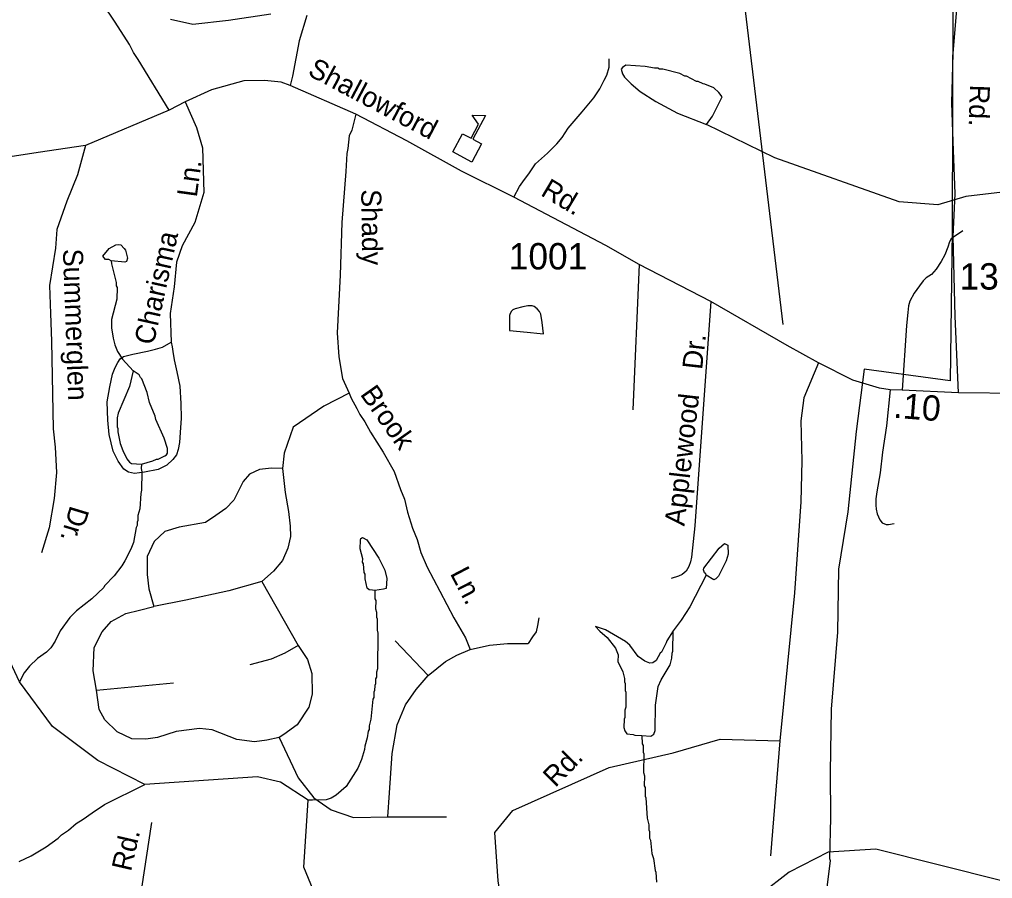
# Model space of a CAD drawing. Extents: x 1547597 to 1699558, y 810033 to 920809.
# Drawn here: x 1586678 to 1591291, y 854864 to 858935 of the extents above; entities that cross this region are included whole.
import ezdxf

# ---------------------------------------------------------------- set-up
doc = ezdxf.new("R2010")
doc.units = 0
for name, color, linetype in [('Exist Boundary Political City Limit New', 7, 'Continuous'), ('Exist Cultural Educational Facility High CELL', 7, 'Continuous'), ('Exist Hydrographic Creek Single Shore', 7, 'Continuous'), ('Exist Hydrographic Misc Water Feature', 7, 'Continuous'), ('Exist Road Non-System Type 51', 7, 'Continuous'), ('Exist Road Non-System Type 51 Label', 7, 'Continuous'), ('Exist Road Secondary Mileage Hundredths English Label', 7, 'Continuous'), ('Exist Road Secondary Type 51 Attributed', 7, 'Continuous'), ('Exist Road Secondary Type 51 Label', 7, 'Continuous'), ('Exist Road Secondary Type 51 Number Label', 7, 'Continuous'), ('Exist Utilities Electrical Transmission Line', 7, 'Continuous'), ('Map Preparation Boundary City Limit Buffer Line', 7, 'Continuous')]:
    doc.layers.add(name, color=color, linetype=linetype)

msp = doc.modelspace()

# ---------------------------------------------------------------- linework, layer by layer
at = {"layer": 'Exist Boundary Political City Limit New'}
msp.add_lwpolyline([(1591103.5, 859046.8), (1591099.3, 857935.2), (1591090.8, 857222.8), (1590682.1, 857277.5), (1590645.4, 856982), (1590604.7, 856601.8), (1590560.5, 856330.5), (1590555.9, 856031.6), (1590527.1, 855666.4), (1590521.4, 855367.8), (1590522.7, 855151.6), (1590518.7, 854958), (1590521.8, 854949.7), (1590491.8, 854706.8)], dxfattribs=at)
at = {"layer": 'Exist Cultural Educational Facility High CELL'}
msp.add_lwpolyline([(1588732.6, 858307.3), (1588778.8, 858393.6), (1588819.4, 858371.9), (1588854.8, 858438.2), (1588824.7, 858481.7), (1588888.4, 858480.8), (1588827.9, 858367.4), (1588868.5, 858345.7), (1588822.3, 858259.3)], close=True, dxfattribs=at)
at = {"layer": 'Exist Hydrographic Creek Single Shore'}
msp.add_lwpolyline([(1591335.6, 854853.2), (1590737.6, 855003.3), (1590512.5, 854988.1), (1590327.6, 854893.4), (1589789.5, 854476.2), (1589550.3, 854363.9), (1589335.6, 854236.4), (1588772.6, 854038.5), (1588655.6, 854040.9), (1588457.6, 854143.4), (1588261.6, 854462.5), (1588147.6, 854622.4), (1588026.6, 854917), (1588047.6, 855235), (1587915.5, 855319.8), (1587807.6, 855344.9), (1587273.5, 855309.8), (1587050.5, 855422.7), (1586835.5, 855584.6), (1586679.3, 855795.9), (1586623.5, 855913.9)], dxfattribs=at)
at = {"layer": 'Exist Hydrographic Misc Water Feature'}
for points in [[(1589964.4, 858476.8), (1590009.2, 858568.4), (1589993.5, 858588.4), (1589969.8, 858610.7), (1589928, 858629.2), (1589920, 858629.4), (1589896.1, 858641.7), (1589888.1, 858641.8), (1589840.5, 858666.4), (1589832.5, 858666.4), (1589808.6, 858678.7), (1589728.9, 858699.7), (1589712.9, 858699.9), (1589704.9, 858704), (1589688.9, 858704.2), (1589645.1, 858712.8), (1589553.1, 858717.9), (1589537, 858708.1), (1589530.9, 858700.2), (1589536.7, 858678.2), (1589546.4, 858662.1), (1589578.1, 858629.7), (1589621.7, 858593.1), (1589695.1, 858546.2), (1589798.4, 858490.9), (1589936.2, 858437.3), (1589964.4, 858476.8)], [(1593079.5, 857901), (1592968.5, 858006), (1592646.6, 857850.1), (1592421.6, 857854.6), (1591724.6, 858082.1), (1591499.5, 858135.9), (1591165.6, 858096.7), (1591031.6, 858056.8), (1590848.6, 858070.3), (1590259.6, 858279.2), (1589936.2, 858437.3)], [(1587113.4, 857791.3), (1587102.7, 857797.2), (1587086.7, 857797.4), (1587072.9, 857813.5), (1587103.3, 857849.1), (1587135.5, 857866.7), (1587145.6, 857868.6), (1587159.5, 857866.5), (1587175.3, 857850.3), (1587181.2, 857842.2), (1587190.8, 857804.1), (1587186.6, 857788.1), (1587178.5, 857784.2), (1587113.4, 857791.3)], [(1587113.4, 857791.3), (1587114.4, 857777.1), (1587137.4, 857688.8), (1587137.2, 857672.8), (1587141.1, 857664.7), (1587140.4, 857608.8), (1587115.3, 857513.2), (1587114.8, 857473.2), (1587122.3, 857425.1), (1587129.9, 857393), (1587143.5, 857360.8), (1587167.1, 857324.6), (1587216.8, 857269.5)], [(1589163.1, 857445.6), (1589156.5, 857499.6), (1589149.6, 857537.8), (1589144.3, 857550.3), (1589133.2, 857563.3), (1589118.5, 857575.1), (1589108.6, 857577.8), (1589087.7, 857577.8), (1589065.2, 857573.3), (1589027.9, 857563), (1589017, 857558.6), (1589010.6, 857552.1), (1589004.8, 857542.3), (1589002.1, 857532.6), (1589002.2, 857460.4), (1589084.6, 857453.2), (1589146.9, 857446.8), (1589163.1, 857445.6)], [(1587216.8, 857269.5), (1587199.5, 857196.2), (1587146.1, 857069), (1587141.8, 857047), (1587141.3, 857005), (1587145.2, 856997), (1587145, 856981), (1587156.3, 856924.9), (1587167.9, 856892.8), (1587187.5, 856852.5), (1587199.3, 856836.4), (1587209.1, 856830.3), (1587257.7, 856827.6)], [(1587257.7, 856827.6), (1587311.4, 856843), (1587327.5, 856850.8), (1587335.4, 856850.7), (1587367.5, 856866.3), (1587375.6, 856872.2), (1587379.7, 856880.1), (1587380, 856902.1), (1587364.6, 856950.2), (1587325.6, 857038.7), (1587321.8, 857054.8), (1587294.6, 857119), (1587283.2, 857167.2), (1587257.9, 857231.5), (1587252, 857237.6), (1587246.1, 857251.6), (1587216.8, 857269.5)], [(1587257.7, 856827.6), (1587254.9, 856807.7), (1587258.8, 856791.7), (1587257.6, 856703.7), (1587253.5, 856687.8), (1587248.6, 856615.8), (1587240.3, 856584), (1587240, 856560), (1587235.9, 856552.1), (1587235.7, 856536.1), (1587231.6, 856528.1), (1587218.8, 856456.3), (1587206.4, 856424.5), (1587177.7, 856368.9), (1587163.4, 856345.1), (1587126.9, 856297.6), (1587082.3, 856250.1), (1587078.2, 856242.2), (1587021.6, 856188.9), (1586948.9, 856131.9), (1586916.5, 856100.3), (1586871.8, 856036.9), (1586847.3, 855989.2), (1586826.9, 855957.5), (1586806.6, 855935.7), (1586764.3, 855906.3), (1586725.9, 855870.8), (1586701.5, 855839.1), (1586679.3, 855795.9)], [(1588362.7, 856229.2), (1588351.8, 856230.1), (1588335.9, 856232.3), (1588326, 856240.4), (1588316.5, 856284.6), (1588316.7, 856306.6), (1588312.8, 856314.6), (1588309.3, 856354.6), (1588305.4, 856362.7), (1588305.7, 856378.6), (1588294.2, 856426.8), (1588294.7, 856466.8), (1588296.7, 856474.7), (1588304.8, 856480.6), (1588324.6, 856468.4), (1588381.6, 856381.7), (1588410.9, 856325.3), (1588420.5, 856285.2), (1588417.5, 856237.9), (1588403.9, 856235.5), (1588362.7, 856229.2)], [(1589934.3, 856302.1), (1589932.4, 856308.2), (1589926.5, 856312.3), (1589920.6, 856326.4), (1589922.8, 856334.3), (1589995.9, 856429.3), (1590020.1, 856451), (1590036, 856442.8), (1590037.5, 856400.8), (1590029.1, 856369), (1589992.3, 856297.4), (1589980.1, 856283.6), (1589970.1, 856279.8), (1589934.3, 856302.1)], [(1589934.3, 856302.1), (1589856.6, 856151.2), (1589815.9, 856087.8), (1589777.2, 856038.3)], [(1588362.7, 856229.2), (1588363.4, 856190), (1588367.3, 856182), (1588366.8, 856142), (1588370.6, 856126), (1588370.3, 856102), (1588374.2, 856093.9), (1588373.5, 856040), (1588377.4, 856025.9), (1588375.4, 855858), (1588371.2, 855842.1), (1588371, 855818.1), (1588366.9, 855810.1), (1588366.6, 855786.2), (1588362.5, 855778.2), (1588362.1, 855754.2), (1588358, 855746.3), (1588357.8, 855722.3), (1588353.7, 855714.3), (1588344.6, 855618.5), (1588336.2, 855586.6), (1588336, 855570.6), (1588331.9, 855562.7), (1588327.5, 855530.8), (1588315.1, 855490.9), (1588314.9, 855474.9), (1588300.3, 855427.2), (1588281.9, 855387.4), (1588226.8, 855300.1), (1588180.4, 855258.7), (1588156.2, 855245), (1588132.1, 855237.3), (1588068.1, 855234.2), (1588047.6, 855235)], [(1589777.2, 856038.3), (1589746.7, 855990.7), (1589744.6, 855980.7), (1589722.1, 855937), (1589716, 855931.1), (1589697.6, 855897.3), (1589681.4, 855885.6), (1589667.4, 855883.8), (1589643.6, 855894), (1589611.8, 855916.4), (1589572.5, 855968.9), (1589550.7, 855987.2), (1589457.3, 856042.3), (1589409, 856058.5), (1589429.3, 856036.7), (1589464.9, 856006.2), (1589504.3, 855955.8), (1589516, 855923.6), (1589515.6, 855891.7), (1589539, 855843.4), (1589546.6, 855811.3), (1589546.4, 855795.3), (1589550.3, 855787.3), (1589549.9, 855755.3), (1589553.8, 855747.2), (1589553, 855675.3), (1589548.8, 855661.3), (1589548.5, 855627.3), (1589544.4, 855619.4), (1589543.9, 855579.4), (1589547.7, 855563.4), (1589557.5, 855549.3), (1589587.4, 855546.9), (1589595.4, 855542.8), (1589629.5, 855542.1)], [(1589629.5, 855542.1), (1589671.3, 855537.8), (1589685.4, 855547.7), (1589691.7, 855565.6), (1589693.1, 855685.5), (1589706.2, 855773.3), (1589720.5, 855805.1), (1589763.4, 855876.5), (1589771.7, 855908.4), (1589772, 855932.4), (1589776.1, 855940.4), (1589777.2, 856038.3)], [(1589629.5, 855542.1), (1589630.9, 855502.4), (1589634.8, 855494.3), (1589634.5, 855462.3), (1589638.4, 855454.3), (1589637.3, 855366.4), (1589641.2, 855350.3), (1589640.5, 855302.3), (1589644.4, 855294.3), (1589644, 855254.3), (1589647.9, 855246.2), (1589654.7, 855150.2), (1589662.4, 855118.1), (1589662.1, 855094.2), (1589666, 855086.1), (1589665.6, 855054.1), (1589669.5, 855046.1), (1589676.7, 854982), (1589684.4, 854957.9), (1589691.8, 854901.9), (1589695.7, 854893.8), (1589699.1, 854845.8)], [(1586676.9, 854943.8), (1586733.2, 854971.1), (1586805.7, 855014.1), (1586862.2, 855055.4), (1586878.4, 855071.2), (1586910.6, 855092.8), (1586947.2, 855124.9), (1586980.2, 855144.2), (1587022.3, 855175), (1587081, 855214.5), (1587273.5, 855309.8)]]:
    msp.add_lwpolyline(points, dxfattribs=at)
at = {"layer": 'Exist Road Non-System Type 51'}
for p, q in [((1587669, 858931.2), (1587870.8, 858961.3)), ((1587394.8, 858937.2), (1587500.2, 858913.1)), ((1587500.2, 858913.1), (1587669, 858931.2)), ((1589615.8, 857773.5), (1589585.6, 857084.9))]:
    msp.add_line(p, q, dxfattribs=at)
for points in [[(1587387.4, 858505.4), (1587240.7, 858745.5), (1587219.2, 858777.9), (1587199.7, 858816.2), (1587160.6, 858878.8), (1587129.3, 858927.2), (1587076.3, 859004.2), (1587043, 859048.7), (1587009.9, 859105.2), (1586982.4, 859151.5), (1586959, 859191.8), (1586937.8, 859240.3), (1586912.5, 859298.6), (1586889.6, 859372.9), (1586866.7, 859447.3), (1586843.7, 859515.8)], [(1588040.8, 858953.3), (1588004.5, 858833.7), (1587972.5, 858667.1), (1587961.9, 858622.3)], [(1589022.1, 858092.3), (1589048.2, 858143.4), (1589064.7, 858165.3), (1589095.9, 858207.7), (1589124.7, 858250.9), (1589182.4, 858301.4), (1589226.5, 858346), (1589251.1, 858375.7), (1589279.6, 858420.4), (1589345.7, 858497.9), (1589400.8, 858563.7), (1589429.7, 858605.9), (1589450.4, 858647.5), (1589462.7, 858671.5), (1589473.3, 858709.3), (1589473.7, 858749.3)], [(1587464.7, 858544.4), (1587518.1, 858422.7), (1587545.8, 858326.6), (1587552.2, 858115.2), (1587509.7, 857973.1), (1587449.9, 857862), (1587422.2, 857785.2), (1587411.5, 857667.7), (1587392.3, 857541.7), (1587398.2, 857406.1)], [(1588273.6, 858486.6), (1588254.4, 858411.3), (1588242.1, 858383.5), (1588235.5, 858323.6), (1588231.1, 858299.5), (1588225, 858214.4), (1588207, 857972.8), (1588198, 857723.2), (1588185.3, 857449.2), (1588192.5, 857336.4), (1588210.6, 857233.6), (1588242, 857163.7)], [(1586991.9, 858337.4), (1586953.5, 858198.6), (1586902.3, 858074.7), (1586855.4, 857940.2), (1586849, 857850.5), (1586821.3, 857674.6), (1586825.6, 857542.2), (1586829.9, 857409.8), (1586838.5, 856995.1), (1586847.1, 856907.6), (1586853.5, 856788), (1586842.8, 856664.1), (1586819.3, 856525.3), (1586783, 856407.9)], [(1591150.7, 857932.7), (1591106.3, 857903.2), (1591096.1, 857895.4), (1591088, 857881.5), (1591079.5, 857855.7), (1591065.2, 857819.7), (1591048.5, 857788.1), (1591024.2, 857752.3), (1591001.6, 857726.6), (1590977.5, 857711.1), (1590963.2, 857697.1), (1590944.9, 857673.5), (1590920.4, 857637.8), (1590899.8, 857600.2), (1590893.6, 857578.1), (1590889.1, 857546.2), (1590884.1, 857484.2), (1590863, 857178)], [(1589955.6, 857598.9), (1589880.6, 856535.9), (1589863.7, 856386.5), (1589859.4, 856364.5), (1589851.2, 856342.7), (1589838.7, 856320.9), (1589820.6, 856305.1), (1589802.4, 856297.4), (1589768.2, 856285.9)], [(1587398.2, 857406.1), (1587402, 857384), (1587405.5, 857361.9), (1587411.1, 857321.9), (1587424.2, 857265.7), (1587439.2, 857197.5), (1587444.1, 857115.4), (1587445.1, 857045.3), (1587440.2, 856977.4), (1587437.4, 856929.4), (1587430.9, 856897.5), (1587422.6, 856871.5), (1587406.2, 856849.8), (1587377.8, 856822.1), (1587335.6, 856802.8), (1587271.3, 856789.7), (1587223.1, 856782.5), (1587195.2, 856788.8), (1587173.5, 856803.1), (1587146, 856841.4), (1587122.6, 856889.9), (1587103.8, 856968.2), (1587096.8, 857036.4), (1587094.1, 857122.5), (1587107, 857194.2), (1587120, 857254), (1587132.4, 857286), (1587144.7, 857309.7), (1587155.1, 857327.5), (1587171.1, 857337.4), (1587215.3, 857348.7), (1587285.5, 857363.7), (1587323.7, 857373.1), (1587355.9, 857382.7), (1587398.2, 857406.1)], [(1590466.8, 857307.8), (1590397.2, 857141.7), (1590382.3, 857032.3), (1590387.3, 856843.4), (1590382.3, 856649.5), (1590352.5, 856216.9), (1590283, 855515.9)], [(1588242, 857163.7), (1588121, 857103), (1587976.5, 857003.4), (1587933.5, 856879.6), (1587925.3, 856806.7)], [(1588242, 857163.7), (1588250.8, 857139.7), (1588277.2, 857092), (1588292.6, 857063), (1588316.1, 857028.7), (1588342, 856978.4), (1588403.3, 856884.7), (1588455.5, 856792.7), (1588484.3, 856708), (1588503.6, 856662.1), (1588518.7, 856599.9), (1588541.8, 856524.3), (1588563.2, 856469.9), (1588581.6, 856409.2), (1588611.9, 856338.6), (1588670.5, 856225.8), (1588738.4, 856098.8), (1588793.2, 856004), (1588814.8, 855949.2)], [(1590805.4, 857179.8), (1590789.2, 857008.5), (1590769.4, 856884.2), (1590758.1, 856785.8), (1590742.6, 856695.8), (1590738.2, 856663.9), (1590737.8, 856633.9), (1590739.4, 856614.1), (1590745.1, 856591.9), (1590756.8, 856563.7), (1590768.5, 856549.4), (1590786.5, 856541.3), (1590798.5, 856541), (1590824.5, 856546.7)], [(1587925.3, 856806.7), (1587873.8, 856808.4), (1587815.7, 856801.7), (1587769.1, 856780.1), (1587739.3, 856745.2), (1587694.4, 856657.1), (1587656.2, 856617.2), (1587609.7, 856583.9), (1587559.9, 856550.7), (1587435.3, 856529.1), (1587367.2, 856509.1), (1587317.4, 856460.9), (1587284.2, 856389.4), (1587284.2, 856304.7), (1587292.5, 856236.5), (1587315.7, 856153.4)], [(1587925.3, 856806.7), (1587938.6, 856693.7), (1587953.5, 856603.9), (1587961.8, 856534.1), (1587963.5, 856484.2), (1587950.2, 856429.3), (1587925.3, 856371.2), (1587882.1, 856319.6), (1587827.3, 856271.4)], [(1587827.3, 856271.4), (1587671.2, 856226.5), (1587466.9, 856183.3), (1587315.7, 856153.4)], [(1587827.3, 856271.4), (1587999.9, 855967.7)], [(1587043.7, 855756.4), (1587027.1, 855848.5), (1587032.1, 855958.2), (1587070.3, 856033.1), (1587113.5, 856081.3), (1587183.2, 856119.5), (1587248, 856136.1), (1587315.7, 856153.4)], [(1589141.2, 856098.9), (1589134.7, 856063), (1589128.3, 856032.9), (1589110, 856009.3), (1589089.6, 855977.5)], [(1587999.9, 855967.7), (1587936.8, 855931.2), (1587872, 855902.9), (1587770.7, 855876.3)], [(1587999.9, 855967.7), (1588044.7, 855901.7), (1588064.6, 855835.2), (1588066.3, 855737.2), (1588049.7, 855675.6), (1587994.9, 855592.5), (1587931.8, 855546), (1587910.2, 855531.9)], [(1588615.7, 855825.4), (1588459.6, 855990)], [(1588615.7, 855825.4), (1588698.8, 855891.9), (1588751.9, 855921.8), (1588814.8, 855949.2)], [(1588814.8, 855949.2), (1588907.2, 855970.1), (1588991.9, 855976.8), (1589089.6, 855977.5)], [(1588424.9, 855156.3), (1588433.2, 855269.4), (1588444.8, 855455.5), (1588469.7, 855591.9), (1588507.8, 855687.4), (1588559.3, 855758.9), (1588615.7, 855825.4)], [(1587043.7, 855756.4), (1587409.1, 855791.3)], [(1587910.2, 855531.9), (1587850.4, 855518.6), (1587792.3, 855512), (1587709.2, 855522), (1587591.3, 855568.5), (1587531.5, 855575.2), (1587421.9, 855560.2), (1587332.2, 855531.9), (1587277.9, 855523.6), (1587211.4, 855525.3), (1587141.7, 855558.5), (1587083.5, 855615.1), (1587057, 855664.9), (1587043.7, 855756.4)], [(1587910.2, 855531.9), (1587999.7, 855340.8), (1588074.4, 855246.1), (1588155.8, 855189.6), (1588262.1, 855153), (1588424.9, 855156.3)], [(1588664.4, 853834), (1588697.8, 854014.8), (1588829.4, 854267), (1588967.5, 854455.4), (1588987.4, 854604.5), (1588947.6, 854853.1), (1588932.7, 855081.8), (1589017.2, 855186.2), (1589474.2, 855390), (1589777.2, 855459.7), (1590000.7, 855524.3), (1590283, 855515.9)], [(1590283, 855515.9), (1590238.3, 854970.4)], [(1587146.9, 854178.8), (1587180.4, 854352.9), (1587258.4, 854817.1), (1587305.3, 855129.5)], [(1588424.9, 855156.3), (1588702.2, 855156.3)]]:
    msp.add_lwpolyline(points, dxfattribs=at)
at = {"layer": 'Exist Road Secondary Type 51 Attributed'}
for points in [[(1591129.6, 857165.4), (1591114.3, 857528.3), (1591104.8, 857906.4), (1591114.3, 858108), (1591104.8, 858356.9), (1591098.5, 858539.7), (1591104.8, 858773.4), (1591120.5, 858965.6), (1591114.3, 859053.9), (1591092.2, 859167.3), (1591032.4, 859353.2), (1590922.2, 859699.8), (1590825.1, 859994), (1590771.6, 860173.6), (1590752.7, 860242.9), (1590737, 860400.4), (1590724.4, 860561.1), (1590727.5, 860868.5), (1590740.1, 861123.7), (1590765.3, 861325.3)], [(1591129.6, 857165.4), (1590863, 857178), (1590805.4, 857179.8), (1590754.8, 857187.3), (1590628.8, 857225.1), (1590466.8, 857307.8), (1590318.3, 857389.9), (1589955.6, 857598.9), (1589615.8, 857773.5), (1589458, 857863.3), (1589022.1, 858092.3), (1588774, 858215.9), (1588514.1, 858359.6), (1588273.6, 858486.6), (1587961.9, 858622.3), (1587919, 858637.6), (1587840.4, 858646.3), (1587741.4, 858644.5), (1587588.3, 858601.2), (1587464.7, 858544.4), (1587387.4, 858505.4), (1586991.9, 858337.4), (1586766.4, 858304.2), (1586356.5, 858241)], [(1591720.6, 857159.7), (1591129.6, 857165.4)]]:
    msp.add_lwpolyline(points, dxfattribs=at)
at = {"layer": 'Exist Utilities Electrical Transmission Line'}
msp.add_lwpolyline([(1595702.8, 883823.3), (1595542, 883375.3), (1595381.3, 882951.3), (1595317.5, 882784.1), (1595074.8, 882528.9), (1594795.4, 882224.2), (1594492.3, 881911.7), (1594314.2, 881725.8), (1594181.7, 881585.2), (1591756.7, 879036.3), (1591646.3, 875142), (1590597.3, 874408.7), (1590660.9, 873411.3), (1590633.8, 873059.7), (1590510, 871286.5), (1590671.8, 869193.1), (1591400.6, 867299.4), (1591680.4, 866599), (1590226.6, 861827.8), (1590099.7, 859136.4), (1590298, 857488.7)], dxfattribs=at)
at = {"layer": 'Map Preparation Boundary City Limit Buffer Line'}
msp.add_lwpolyline([(1591103.5, 859046.8), (1591099.3, 857935.2), (1591090.8, 857222.8), (1590682.1, 857277.5), (1590645.4, 856982), (1590604.7, 856601.8), (1590560.5, 856330.5), (1590555.9, 856031.6), (1590527.1, 855666.4), (1590521.4, 855367.8), (1590522.7, 855151.6), (1590518.7, 854958), (1590521.8, 854949.7), (1590491.8, 854706.8)], dxfattribs=at)

# ---------------------------------------------------------------- texts
at = {"layer": 'Exist Road Non-System Type 51 Label'}
for s, rotation, p in [('Ln.', 82.2124, (1587518.9, 858089.9)), ('Shady', 270.9593, (1588298.2, 858129.9)), ('Charisma', 77.5296, (1587314.1, 857388.3)), ('Summerglen', 272.0546, (1586884, 857846.9)), ('Dr.', 83.5506, (1589914.4, 857272.8)), ('Brook', 305.2044, (1588290.5, 857158.8)), ('Applewood', 83.5506, (1589830.6, 856531.9)), ('Dr.', 253.2063, (1586919.8, 856635.3)), ('Ln.', 297.5597, (1588717.7, 856309.7)), ('Rd.', 45.5127, (1589218.5, 855292.1)), ('Rd.', 77.0131, (1587206.8, 854893.8))]:
    msp.add_text(s, height=95, rotation=rotation, dxfattribs=at).set_placement(p)
at = {"layer": 'Exist Road Secondary Mileage Hundredths English Label'}
msp.add_text('.10', height=120, rotation=355.4499, dxfattribs=at).set_placement((1590818.9, 857048.1))
at = {"layer": 'Exist Road Secondary Type 51 Label'}
for s, rotation, p in [('Shallowford', 332.1475, (1588040.2, 858673.3)), ('Rd.', 268.2683, (1591184.5, 858626.8)), ('Rd.', 329.2992, (1589144.6, 858104))]:
    msp.add_text(s, height=95, rotation=rotation, dxfattribs=at).set_placement(p)
at = {"layer": 'Exist Road Secondary Type 51 Number Label'}
for s, p in [('1001', (1588998.2, 857750.4)), ('1316', (1591135.1, 857655))]:
    msp.add_text(s, height=125, dxfattribs=at).set_placement(p)

doc.saveas('drawing.dxf')
